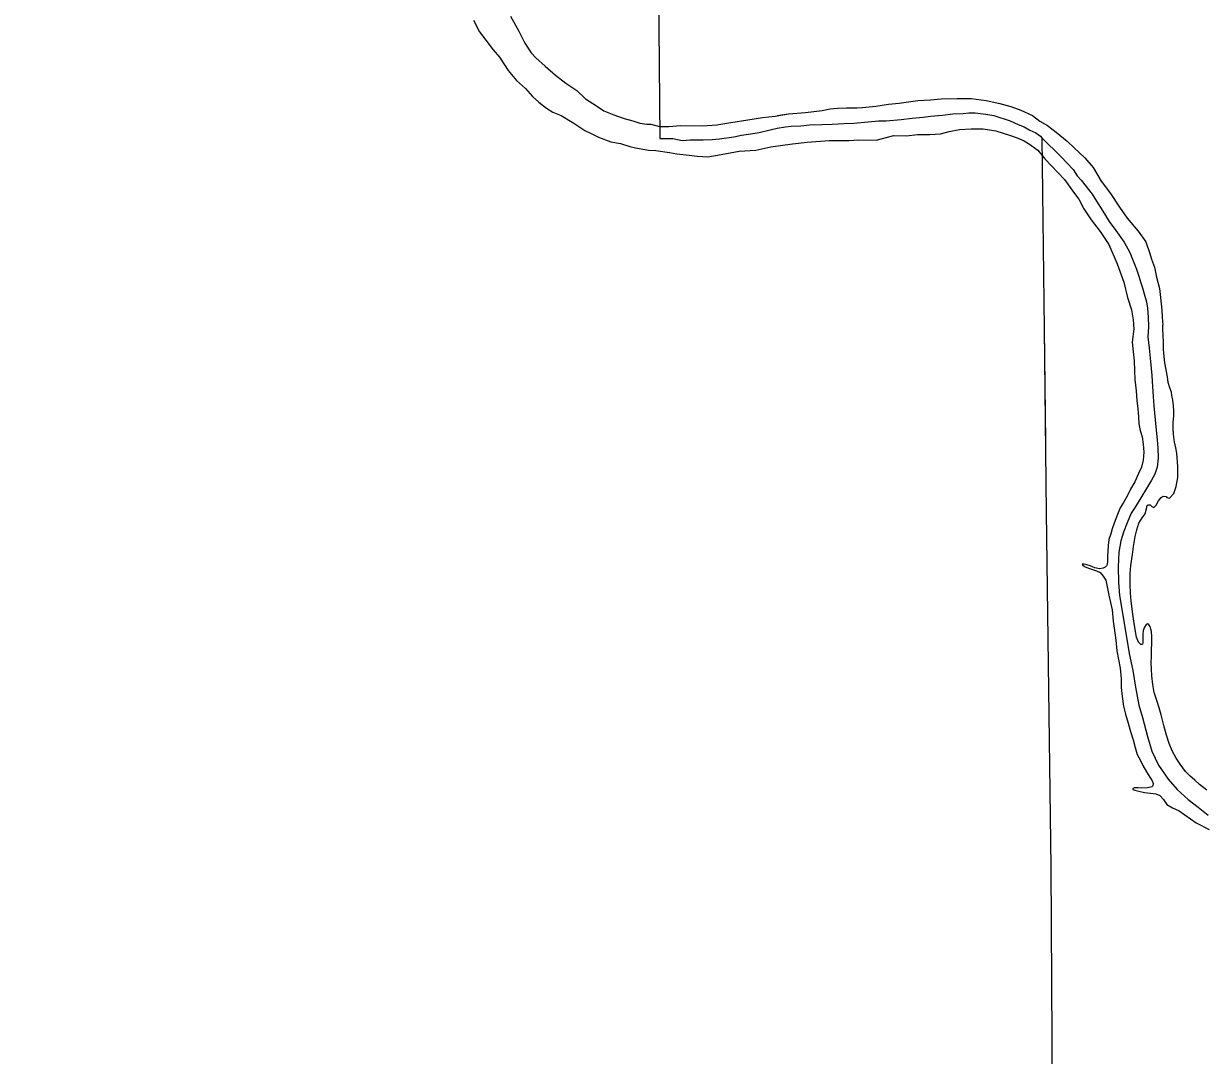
# Model space of a CAD drawing. Extents: x 1377389 to 1380723, y 1168351 to 1170484.
# Drawn here: x 1377654.4 to 1377743.5, y 1169896.5 to 1169974.6 of the extents above; entities that cross this region are included whole.
import ezdxf

# ---------------------------------------------------------------- set-up
doc = ezdxf.new("R2010")
doc.units = 0
doc.layers.add('B_Fill', color=7, linetype='Continuous')

msp = doc.modelspace()

# ---------------------------------------------------------------- linework, layer by layer
at = {"layer": 'B_Fill'}
for points in [[(1377702.307, 1169988.285), (1377702.503, 1169965.906), (1377703.502, 1169965.894), (1377704.195, 1169965.756), (1377704.804, 1169965.786), (1377705.803, 1169965.804), (1377706.462, 1169965.826), (1377707.021, 1169965.866), (1377708.118, 1169966.015), (1377708.686, 1169966.135), (1377709.224, 1169966.225), (1377710.032, 1169966.359), (1377710.868, 1169966.545), (1377711.386, 1169966.674), (1377712.024, 1169966.775), (1377712.443, 1169966.823), (1377713.192, 1169966.846), (1377713.84, 1169966.918), (1377714.78, 1169966.944), (1377715.549, 1169966.978), (1377716.467, 1169967.034), (1377717.187, 1169967.067), (1377718.285, 1169967.156), (1377719.043, 1169967.219), (1377719.643, 1169967.24), (1377720.771, 1169967.32), (1377721.589, 1169967.425), (1377722.437, 1169967.52), (1377722.995, 1169967.59), (1377723.883, 1169967.665), (1377724.672, 1169967.749), (1377725.471, 1169967.793), (1377725.88, 1169967.831), (1377726.359, 1169967.839), (1377727.181, 1169967.733), (1377727.782, 1169967.644), (1377729.009, 1169967.234), (1377729.623, 1169966.954), (1377730.076, 1169966.782), (1377730.5, 1169966.519), (1377730.944, 1169966.316), (1377731.308, 1169966.072), (1377731.41, 1169965.943)], [(1377691.218, 1169975.14), (1377691.858, 1169974.008), (1377692.303, 1169973.094), (1377692.775, 1169972.381), (1377693.142, 1169971.986), (1377693.832, 1169971.367), (1377694.624, 1169970.679), (1377695.414, 1169970.072), (1377696.233, 1169969.515), (1377696.894, 1169968.885), (1377697.712, 1169968.368), (1377698.278, 1169967.997), (1377699.023, 1169967.69), (1377699.808, 1169967.403), (1377700.481, 1169967.224), (1377700.993, 1169967.063), (1377701.525, 1169966.972), (1377701.825, 1169966.967), (1377702.497, 1169966.808), (1377703.197, 1169966.811), (1377704.065, 1169966.876), (1377705.745, 1169966.855), (1377706.813, 1169966.934), (1377707.88, 1169967.093), (1377709.166, 1169967.306), (1377710.292, 1169967.487), (1377711.24, 1169967.593), (1377712.237, 1169967.761), (1377713.524, 1169967.854), (1377714.781, 1169968.007), (1377715.399, 1169968.128)], [(1377691.218, 1169975.14), (1377691.858, 1169974.008), (1377692.303, 1169973.094), (1377692.775, 1169972.381), (1377693.142, 1169971.986), (1377693.832, 1169971.367), (1377694.624, 1169970.679), (1377695.414, 1169970.072), (1377696.233, 1169969.515), (1377696.894, 1169968.885), (1377697.712, 1169968.368), (1377698.278, 1169967.997), (1377699.023, 1169967.69), (1377699.808, 1169967.403), (1377700.481, 1169967.224), (1377700.993, 1169967.063), (1377701.525, 1169966.972), (1377701.825, 1169966.967), (1377702.497, 1169966.808), (1377703.197, 1169966.811), (1377704.065, 1169966.876), (1377705.745, 1169966.855), (1377706.813, 1169966.934), (1377707.88, 1169967.093), (1377709.166, 1169967.306), (1377710.292, 1169967.487), (1377711.24, 1169967.593), (1377712.237, 1169967.761), (1377713.524, 1169967.854), (1377714.781, 1169968.007), (1377715.399, 1169968.128)], [(1377688.415, 1169974.84), (1377688.88, 1169973.966), (1377689.903, 1169972.601), (1377690.382, 1169972.038), (1377690.762, 1169971.473), (1377691.049, 1169971.027), (1377691.662, 1169970.276), (1377692.352, 1169969.687), (1377692.882, 1169969.065), (1377693.35, 1169968.632), (1377693.937, 1169968.181), (1377694.422, 1169967.889), (1377695.046, 1169967.63), (1377696.005, 1169967.065), (1377696.845, 1169966.509), (1377697.278, 1169966.296), (1377697.883, 1169965.986), (1377698.799, 1169965.641), (1377699.541, 1169965.514), (1377700.254, 1169965.296)], [(1377689.37, 1169973.312), (1377689.903, 1169972.601), (1377690.382, 1169972.038), (1377690.762, 1169971.473), (1377691.049, 1169971.027), (1377691.662, 1169970.276), (1377692.352, 1169969.687), (1377692.882, 1169969.065), (1377693.35, 1169968.632), (1377693.937, 1169968.181), (1377694.422, 1169967.889), (1377695.046, 1169967.63), (1377696.005, 1169967.065), (1377696.845, 1169966.509), (1377697.278, 1169966.296), (1377697.883, 1169965.986), (1377698.799, 1169965.641), (1377699.541, 1169965.514), (1377700.254, 1169965.296)], [(1377715.399, 1169968.128), (1377715.948, 1169968.187), (1377716.627, 1169968.209), (1377717.447, 1169968.204), (1377717.856, 1169968.251), (1377718.844, 1169968.329), (1377719.811, 1169968.486), (1377720.629, 1169968.57), (1377722.035, 1169968.765), (1377722.994, 1169968.832), (1377723.802, 1169968.887), (1377725.001, 1169968.928), (1377726.071, 1169968.917), (1377727.203, 1169968.776), (1377728.226, 1169968.544), (1377729.06, 1169968.328), (1377729.815, 1169968.03), (1377730.691, 1169967.635), (1377731.268, 1169967.204), (1377731.844, 1169966.873), (1377732.502, 1169966.363), (1377733.323, 1169965.706), (1377733.852, 1169965.194), (1377734.655, 1169964.427), (1377735.297, 1169963.706), (1377735.894, 1169962.664), (1377736.61, 1169961.735), (1377737.278, 1169960.704), (1377737.872, 1169959.873), (1377738.699, 1169958.875), (1377739.282, 1169958.083), (1377739.587, 1169957.197), (1377739.694, 1169956.777), (1377739.925, 1169956.17), (1377740.078, 1169955.401), (1377740.322, 1169954.553), (1377740.374, 1169953.873), (1377740.49, 1169952.913), (1377740.5, 1169952.381), (1377740.57, 1169951.771)], [(1377715.399, 1169968.128), (1377715.948, 1169968.187), (1377716.627, 1169968.209), (1377717.447, 1169968.204), (1377717.856, 1169968.251), (1377718.844, 1169968.329), (1377719.811, 1169968.486), (1377720.629, 1169968.57), (1377722.035, 1169968.765), (1377722.994, 1169968.832), (1377723.802, 1169968.887), (1377725.001, 1169968.928), (1377726.071, 1169968.917), (1377727.203, 1169968.776), (1377728.226, 1169968.544), (1377729.06, 1169968.328), (1377729.815, 1169968.03), (1377730.691, 1169967.635), (1377731.268, 1169967.204), (1377731.844, 1169966.873), (1377732.502, 1169966.363), (1377733.323, 1169965.706), (1377733.852, 1169965.194), (1377734.655, 1169964.427), (1377735.297, 1169963.706), (1377735.894, 1169962.664), (1377736.61, 1169961.735), (1377737.278, 1169960.704), (1377737.872, 1169959.873), (1377738.699, 1169958.875), (1377739.282, 1169958.083), (1377739.587, 1169957.197), (1377739.694, 1169956.777), (1377739.925, 1169956.17), (1377740.078, 1169955.401), (1377740.322, 1169954.553), (1377740.374, 1169953.873), (1377740.49, 1169952.913), (1377740.5, 1169952.381), (1377740.57, 1169951.771)], [(1377715.399, 1169968.128), (1377715.948, 1169968.187), (1377716.627, 1169968.209), (1377717.447, 1169968.204), (1377717.856, 1169968.251), (1377718.844, 1169968.329), (1377719.811, 1169968.486), (1377720.629, 1169968.57), (1377722.035, 1169968.765), (1377722.994, 1169968.832), (1377723.802, 1169968.887), (1377725.001, 1169968.928), (1377726.071, 1169968.917), (1377727.203, 1169968.776), (1377728.226, 1169968.544), (1377729.06, 1169968.328), (1377729.815, 1169968.03), (1377730.691, 1169967.635), (1377731.268, 1169967.204), (1377731.844, 1169966.873), (1377732.502, 1169966.363), (1377733.323, 1169965.706), (1377733.852, 1169965.194), (1377734.655, 1169964.427), (1377735.297, 1169963.706), (1377735.894, 1169962.664), (1377736.61, 1169961.735), (1377737.278, 1169960.704), (1377737.872, 1169959.873), (1377738.699, 1169958.875), (1377739.282, 1169958.083), (1377739.587, 1169957.197), (1377739.694, 1169956.777), (1377739.925, 1169956.17), (1377740.078, 1169955.401), (1377740.322, 1169954.553), (1377740.374, 1169953.873), (1377740.49, 1169952.913), (1377740.5, 1169952.381), (1377740.57, 1169951.771)], [(1377711.417, 1169967.623), (1377712.237, 1169967.761), (1377713.524, 1169967.854), (1377714.781, 1169968.007), (1377715.399, 1169968.128)], [(1377700.254, 1169965.296), (1377700.666, 1169965.193), (1377701.658, 1169965.02), (1377702.219, 1169964.989), (1377703.241, 1169964.827), (1377703.812, 1169964.727), (1377704.724, 1169964.632), (1377705.345, 1169964.553), (1377706.155, 1169964.517), (1377707.152, 1169964.695), (1377708.507, 1169964.939), (1377709.785, 1169965.012), (1377710.92, 1169965.263), (1377712.545, 1169965.502), (1377713.653, 1169965.611), (1377715.32, 1169965.751), (1377716.799, 1169965.747), (1377717.578, 1169965.8), (1377718.888, 1169965.773), (1377720.211, 1169966.127), (1377721.161, 1169966.104), (1377722.01, 1169966.189), (1377722.949, 1169966.196), (1377723.748, 1169966.26), (1377724.404, 1169966.432), (1377725.192, 1169966.566), (1377726.07, 1169966.631), (1377726.98, 1169966.627), (1377727.922, 1169966.473), (1377729.048, 1169966.122), (1377729.551, 1169965.951), (1377730.084, 1169965.72), (1377730.489, 1169965.466), (1377731.106, 1169965.006), (1377731.637, 1169964.354), (1377733.123, 1169962.806), (1377733.809, 1169961.846), (1377734.219, 1169961.302), (1377734.581, 1169960.567), (1377735.135, 1169959.744), (1377735.81, 1169958.864), (1377736.487, 1169957.874), (1377737.102, 1169956.411), (1377737.615, 1169955.027), (1377737.895, 1169953.869), (1377738.181, 1169952.932), (1377738.324, 1169952.173), (1377738.376, 1169951.502)], [(1377700.254, 1169965.296), (1377700.666, 1169965.193), (1377701.658, 1169965.02), (1377702.219, 1169964.989), (1377703.241, 1169964.827), (1377703.812, 1169964.727), (1377704.724, 1169964.632), (1377705.345, 1169964.553), (1377706.155, 1169964.517), (1377707.152, 1169964.695), (1377708.507, 1169964.939), (1377709.785, 1169965.012), (1377710.92, 1169965.263), (1377712.545, 1169965.502), (1377713.653, 1169965.611), (1377715.32, 1169965.751), (1377716.799, 1169965.747), (1377717.578, 1169965.8), (1377718.888, 1169965.773), (1377720.211, 1169966.127), (1377721.161, 1169966.104), (1377722.01, 1169966.189), (1377722.949, 1169966.196), (1377723.748, 1169966.26), (1377724.404, 1169966.432), (1377725.192, 1169966.566), (1377726.07, 1169966.631), (1377726.98, 1169966.627), (1377727.922, 1169966.473), (1377729.048, 1169966.122), (1377729.551, 1169965.951), (1377730.084, 1169965.72), (1377730.489, 1169965.466), (1377731.106, 1169965.006), (1377731.637, 1169964.354), (1377733.123, 1169962.806), (1377733.809, 1169961.846), (1377734.219, 1169961.302), (1377734.581, 1169960.567), (1377735.135, 1169959.744), (1377735.81, 1169958.864), (1377736.487, 1169957.874), (1377737.102, 1169956.411), (1377737.615, 1169955.027), (1377737.895, 1169953.869), (1377738.181, 1169952.932), (1377738.324, 1169952.173), (1377738.376, 1169951.502)], [(1377710.694, 1169965.213), (1377710.92, 1169965.263), (1377712.545, 1169965.502), (1377713.653, 1169965.611), (1377715.32, 1169965.751), (1377716.799, 1169965.747), (1377717.578, 1169965.8), (1377718.888, 1169965.773), (1377720.211, 1169966.127), (1377721.161, 1169966.104), (1377722.01, 1169966.189), (1377722.949, 1169966.196), (1377723.748, 1169966.26), (1377724.404, 1169966.432), (1377725.192, 1169966.566), (1377726.07, 1169966.631), (1377726.98, 1169966.627), (1377727.922, 1169966.473), (1377729.048, 1169966.122), (1377729.551, 1169965.951), (1377730.084, 1169965.72), (1377730.489, 1169965.466), (1377731.106, 1169965.006), (1377731.637, 1169964.354), (1377733.123, 1169962.806), (1377733.809, 1169961.846), (1377734.219, 1169961.302), (1377734.581, 1169960.567), (1377735.135, 1169959.744), (1377735.81, 1169958.864), (1377736.487, 1169957.874), (1377737.102, 1169956.411), (1377737.615, 1169955.027), (1377737.895, 1169953.869), (1377738.181, 1169952.932), (1377738.324, 1169952.173), (1377738.376, 1169951.502)], [(1377731.41, 1169965.943), (1377732.884, 1169964.496), (1377733.78, 1169963.559), (1377734.088, 1169963.084), (1377734.394, 1169962.748), (1377735.222, 1169961.68), (1377735.541, 1169961.155), (1377736.033, 1169960.402), (1377736.507, 1169959.618), (1377737.018, 1169958.925), (1377737.633, 1169958.044), (1377738.076, 1169957.27), (1377738.578, 1169956.016), (1377738.737, 1169955.488), (1377738.906, 1169954.979), (1377739.032, 1169954.591), (1377739.193, 1169953.982), (1377739.32, 1169953.533), (1377739.409, 1169953.054), (1377739.46, 1169952.373), (1377739.483, 1169951.652)], [(1377731.41, 1169965.943), (1377731.579, 1169951.463)], [(1377731.41, 1169965.943), (1377732.884, 1169964.496), (1377733.78, 1169963.559), (1377734.088, 1169963.084), (1377734.394, 1169962.748), (1377735.222, 1169961.68), (1377735.541, 1169961.155), (1377736.033, 1169960.402), (1377736.507, 1169959.618), (1377737.018, 1169958.925), (1377737.633, 1169958.044), (1377738.076, 1169957.27), (1377738.578, 1169956.016), (1377738.737, 1169955.488), (1377738.906, 1169954.979), (1377739.032, 1169954.591), (1377739.193, 1169953.982), (1377739.32, 1169953.533), (1377739.409, 1169953.054), (1377739.46, 1169952.373), (1377739.483, 1169951.652)], [(1377731.41, 1169965.943), (1377731.579, 1169951.463)], [(1377731.41, 1169965.943), (1377732.884, 1169964.496), (1377733.78, 1169963.559), (1377734.088, 1169963.084), (1377734.394, 1169962.748), (1377735.222, 1169961.68), (1377735.541, 1169961.155), (1377736.033, 1169960.402), (1377736.507, 1169959.618), (1377737.018, 1169958.925), (1377737.633, 1169958.044), (1377738.076, 1169957.27), (1377738.578, 1169956.016), (1377738.737, 1169955.488), (1377738.906, 1169954.979), (1377739.032, 1169954.591), (1377739.193, 1169953.982), (1377739.32, 1169953.533), (1377739.409, 1169953.054), (1377739.46, 1169952.373), (1377739.483, 1169951.652)], [(1377731.41, 1169965.943), (1377731.579, 1169951.463)], [(1377731.579, 1169951.463), (1377731.742, 1169937.597), (1377732.089, 1169910.797), (1377732.25, 1169884.714), (1377732.455, 1169857.97), (1377732.553, 1169831.565), (1377706.421, 1169831.457), (1377705.97, 1169831.468), (1377679.709, 1169831.297), (1377654.384, 1169830.916)], [(1377731.579, 1169951.463), (1377731.679, 1169942.951)], [(1377738.376, 1169951.502), (1377738.233, 1169950.484), (1377738.309, 1169949.754), (1377738.393, 1169949.084), (1377738.409, 1169948.332), (1377738.433, 1169947.671), (1377738.541, 1169946.821), (1377738.597, 1169946.09), (1377738.66, 1169945.459), (1377738.713, 1169944.839), (1377738.745, 1169944.308), (1377738.845, 1169943.808), (1377738.996, 1169943.33), (1377739.087, 1169942.781), (1377739.121, 1169942.16), (1377739.083, 1169941.577), (1377738.944, 1169941.033), (1377738.734, 1169940.567), (1377738.437, 1169939.93), (1377738.128, 1169939.362), (1377737.888, 1169938.906), (1377737.588, 1169938.368), (1377737.337, 1169937.962), (1377737.127, 1169937.456), (1377736.87, 1169936.809), (1377736.73, 1169936.365), (1377736.637, 1169935.992), (1377736.486, 1169935.568), (1377736.426, 1169935.105), (1377736.405, 1169934.674), (1377736.372, 1169934.312), (1377736.371, 1169933.911), (1377736.356, 1169933.68), (1377736.308, 1169933.569), (1377736.21, 1169933.477), (1377736.061, 1169933.403), (1377735.762, 1169933.337), (1377735.41, 1169933.42), (1377735.066, 1169933.584), (1377734.804, 1169933.659), (1377734.623, 1169933.705), (1377734.472, 1169933.702), (1377734.474, 1169933.642), (1377734.646, 1169933.525), (1377734.929, 1169933.4), (1377735.242, 1169933.307), (1377735.555, 1169933.193), (1377735.818, 1169933.058), (1377736.054, 1169932.802), (1377736.241, 1169932.485), (1377736.352, 1169931.985), (1377736.465, 1169931.356), (1377736.729, 1169930.258), (1377736.807, 1169929.398), (1377736.926, 1169928.518), (1377737.018, 1169927.948), (1377737.095, 1169927.157), (1377737.219, 1169926.488), (1377737.333, 1169925.828), (1377737.411, 1169925.028), (1377737.415, 1169924.366), (1377737.479, 1169923.686), (1377737.584, 1169922.966), (1377737.738, 1169922.357), (1377737.942, 1169921.679), (1377738.126, 1169921.051), (1377738.31, 1169920.413), (1377738.462, 1169919.835), (1377738.633, 1169919.307), (1377738.864, 1169918.84), (1377739.042, 1169918.483), (1377739.322, 1169917.987), (1377739.591, 1169917.602), (1377739.747, 1169917.314), (1377739.832, 1169917.105), (1377739.805, 1169916.944), (1377739.737, 1169916.863), (1377739.408, 1169916.786), (1377738.918, 1169916.756), (1377738.687, 1169916.781), (1377738.427, 1169916.776), (1377738.297, 1169916.733), (1377738.289, 1169916.653), (1377738.451, 1169916.596), (1377738.753, 1169916.522), (1377739.165, 1169916.43), (1377739.617, 1169916.389), (1377740.029, 1169916.327), (1377740.332, 1169916.193), (1377740.608, 1169915.908), (1377740.857, 1169915.532), (1377741.293, 1169915.28), (1377741.809, 1169915.05), (1377743.09, 1169914.143), (1377744.062, 1169913.642)], [(1377738.376, 1169951.502), (1377738.233, 1169950.484), (1377738.309, 1169949.754), (1377738.393, 1169949.084), (1377738.409, 1169948.332), (1377738.433, 1169947.671), (1377738.541, 1169946.821), (1377738.597, 1169946.09), (1377738.66, 1169945.459), (1377738.713, 1169944.839), (1377738.745, 1169944.308), (1377738.845, 1169943.808), (1377738.996, 1169943.33), (1377739.087, 1169942.781), (1377739.121, 1169942.16), (1377739.083, 1169941.577), (1377738.944, 1169941.033), (1377738.734, 1169940.567), (1377738.437, 1169939.93), (1377738.128, 1169939.362), (1377737.888, 1169938.906), (1377737.588, 1169938.368), (1377737.337, 1169937.962), (1377737.127, 1169937.456), (1377736.87, 1169936.809), (1377736.73, 1169936.365), (1377736.637, 1169935.992), (1377736.486, 1169935.568), (1377736.426, 1169935.105), (1377736.405, 1169934.674), (1377736.372, 1169934.312), (1377736.371, 1169933.911), (1377736.356, 1169933.68), (1377736.308, 1169933.569), (1377736.21, 1169933.477), (1377736.061, 1169933.403), (1377735.762, 1169933.337), (1377735.41, 1169933.42), (1377735.066, 1169933.584), (1377734.804, 1169933.659), (1377734.623, 1169933.705), (1377734.472, 1169933.702), (1377734.474, 1169933.642), (1377734.646, 1169933.525), (1377734.929, 1169933.4), (1377735.242, 1169933.307), (1377735.555, 1169933.193), (1377735.818, 1169933.058), (1377736.054, 1169932.802), (1377736.241, 1169932.485), (1377736.352, 1169931.985), (1377736.465, 1169931.356), (1377736.729, 1169930.258), (1377736.807, 1169929.398), (1377736.926, 1169928.518), (1377737.018, 1169927.948), (1377737.095, 1169927.157), (1377737.219, 1169926.488), (1377737.333, 1169925.828), (1377737.411, 1169925.028), (1377737.415, 1169924.366), (1377737.479, 1169923.686), (1377737.584, 1169922.966), (1377737.738, 1169922.357), (1377737.942, 1169921.679), (1377738.126, 1169921.051), (1377738.31, 1169920.413), (1377738.462, 1169919.835), (1377738.633, 1169919.307), (1377738.864, 1169918.84), (1377739.042, 1169918.483), (1377739.322, 1169917.987), (1377739.591, 1169917.602), (1377739.747, 1169917.314), (1377739.832, 1169917.105), (1377739.805, 1169916.944), (1377739.737, 1169916.863), (1377739.408, 1169916.786), (1377738.918, 1169916.756), (1377738.687, 1169916.781), (1377738.427, 1169916.776), (1377738.297, 1169916.733), (1377738.289, 1169916.653), (1377738.451, 1169916.596), (1377738.753, 1169916.522), (1377739.165, 1169916.43), (1377739.617, 1169916.389), (1377740.029, 1169916.327), (1377740.332, 1169916.193), (1377740.608, 1169915.908), (1377740.857, 1169915.532), (1377741.293, 1169915.28), (1377741.809, 1169915.05), (1377743.09, 1169914.143), (1377744.062, 1169913.642)], [(1377739.483, 1169951.652), (1377739.436, 1169950.89), (1377739.535, 1169950.029), (1377739.636, 1169949.029), (1377739.718, 1169947.978), (1377739.805, 1169946.726), (1377739.877, 1169945.685), (1377739.97, 1169944.613), (1377740.047, 1169943.823), (1377740.122, 1169943.092), (1377740.175, 1169942.492), (1377740.212, 1169941.72), (1377740.126, 1169941.037), (1377739.967, 1169940.502), (1377739.716, 1169940.046), (1377739.329, 1169939.426), (1377738.903, 1169938.726), (1377738.478, 1169938.005), (1377738.177, 1169937.548), (1377737.861, 1169936.829), (1377737.586, 1169936.122), (1377737.38, 1169935.456), (1377737.237, 1169934.611), (1377737.181, 1169933.496), (1377737.216, 1169932.314), (1377737.277, 1169931.342), (1377737.678, 1169928.924), (1377738.021, 1169926.956), (1377738.299, 1169925.658), (1377738.495, 1169924.408), (1377738.745, 1169923.029), (1377739.025, 1169922.093), (1377739.396, 1169920.656), (1377739.74, 1169919.55), (1377740.243, 1169918.487), (1377740.977, 1169917.439), (1377741.654, 1169916.651), (1377742.491, 1169915.906), (1377743.235, 1169915.319), (1377743.989, 1169914.723)], [(1377739.366, 1169938.143), (1377739.445, 1169938.195), (1377739.615, 1169938.199), (1377739.728, 1169938.061), (1377739.87, 1169937.983), (1377740.067, 1169938.158), (1377740.24, 1169938.492), (1377740.435, 1169938.737), (1377740.583, 1169938.84), (1377740.804, 1169938.815), (1377740.876, 1169938.736), (1377741.077, 1169938.7), (1377741.39, 1169939.047), (1377741.579, 1169939.582), (1377741.685, 1169940.256), (1377741.687, 1169941.089), (1377741.616, 1169942.09), (1377741.537, 1169942.499), (1377741.448, 1169942.939), (1377741.365, 1169943.529), (1377741.336, 1169943.949), (1377741.336, 1169944.431), (1377741.386, 1169944.903), (1377741.388, 1169945.294), (1377741.37, 1169945.675), (1377741.311, 1169946.105), (1377741.253, 1169946.445), (1377741.207, 1169946.714), (1377741.09, 1169947.043), (1377740.972, 1169947.432), (1377740.913, 1169947.872), (1377740.71, 1169948.92), (1377740.634, 1169949.651), (1377740.618, 1169949.951), (1377740.607, 1169950.482), (1377740.576, 1169951.003), (1377740.555, 1169951.504), (1377740.57, 1169951.771)], [(1377739.366, 1169938.143), (1377739.445, 1169938.195), (1377739.615, 1169938.199), (1377739.728, 1169938.061), (1377739.87, 1169937.983), (1377740.067, 1169938.158), (1377740.24, 1169938.492), (1377740.435, 1169938.737), (1377740.583, 1169938.84), (1377740.804, 1169938.815), (1377740.876, 1169938.736), (1377741.077, 1169938.7), (1377741.39, 1169939.047), (1377741.579, 1169939.582), (1377741.685, 1169940.256), (1377741.687, 1169941.089), (1377741.616, 1169942.09), (1377741.537, 1169942.499), (1377741.448, 1169942.939), (1377741.365, 1169943.529), (1377741.336, 1169943.949), (1377741.336, 1169944.431), (1377741.386, 1169944.903), (1377741.388, 1169945.294), (1377741.37, 1169945.675), (1377741.311, 1169946.105), (1377741.253, 1169946.445), (1377741.207, 1169946.714), (1377741.09, 1169947.043), (1377740.972, 1169947.432), (1377740.913, 1169947.872), (1377740.71, 1169948.92), (1377740.634, 1169949.651), (1377740.618, 1169949.951), (1377740.607, 1169950.482), (1377740.576, 1169951.003), (1377740.555, 1169951.504), (1377740.57, 1169951.771)], [(1377743.899, 1169916.616), (1377743.329, 1169917.036), (1377742.991, 1169917.36), (1377742.604, 1169917.703), (1377742.286, 1169918.018), (1377741.864, 1169918.581), (1377741.564, 1169919.016), (1377741.262, 1169919.591), (1377741.039, 1169920.148), (1377740.846, 1169920.766), (1377740.63, 1169921.494), (1377740.433, 1169922.312), (1377740.281, 1169922.84), (1377740.121, 1169923.318), (1377739.916, 1169923.986), (1377739.803, 1169924.595), (1377739.74, 1169925.246), (1377739.698, 1169925.766), (1377739.669, 1169926.227), (1377739.698, 1169926.739), (1377739.709, 1169927.18), (1377739.737, 1169927.742), (1377739.727, 1169928.194), (1377739.698, 1169928.604), (1377739.655, 1169928.784), (1377739.6, 1169928.993), (1377739.538, 1169929.082), (1377739.466, 1169929.161), (1377739.395, 1169929.2), (1377739.296, 1169929.147), (1377739.17, 1169928.944), (1377739.086, 1169928.672), (1377739.052, 1169928.39), (1377739.056, 1169928.21), (1377739.052, 1169927.909), (1377739.055, 1169927.749), (1377739.018, 1169927.648), (1377738.978, 1169927.617), (1377738.898, 1169927.615), (1377738.734, 1169927.802), (1377738.576, 1169928.18), (1377738.393, 1169929.219), (1377738.275, 1169930.089), (1377738.157, 1169930.929), (1377738.124, 1169931.52), (1377738.091, 1169932.141), (1377738.103, 1169932.994), (1377738.15, 1169933.606), (1377738.273, 1169934.441), (1377738.35, 1169935.024), (1377738.474, 1169935.799), (1377738.584, 1169936.303), (1377738.754, 1169936.797), (1377738.996, 1169937.193), (1377739.229, 1169937.509), (1377739.331, 1169937.892), (1377739.366, 1169938.143)], [(1377743.899, 1169916.616), (1377743.329, 1169917.036), (1377742.991, 1169917.36), (1377742.604, 1169917.703), (1377742.286, 1169918.018), (1377741.864, 1169918.581), (1377741.564, 1169919.016), (1377741.262, 1169919.591), (1377741.039, 1169920.148), (1377740.846, 1169920.766), (1377740.63, 1169921.494), (1377740.433, 1169922.312), (1377740.281, 1169922.84), (1377740.121, 1169923.318), (1377739.916, 1169923.986), (1377739.803, 1169924.595), (1377739.74, 1169925.246), (1377739.698, 1169925.766), (1377739.669, 1169926.227), (1377739.698, 1169926.739), (1377739.709, 1169927.18), (1377739.737, 1169927.742), (1377739.727, 1169928.194), (1377739.698, 1169928.604), (1377739.655, 1169928.784), (1377739.6, 1169928.993), (1377739.538, 1169929.082), (1377739.466, 1169929.161), (1377739.395, 1169929.2), (1377739.296, 1169929.147), (1377739.17, 1169928.944), (1377739.086, 1169928.672), (1377739.052, 1169928.39), (1377739.056, 1169928.21), (1377739.052, 1169927.909), (1377739.055, 1169927.749), (1377739.018, 1169927.648), (1377738.978, 1169927.617), (1377738.898, 1169927.615), (1377738.734, 1169927.802), (1377738.576, 1169928.18), (1377738.393, 1169929.219), (1377738.275, 1169930.089), (1377738.157, 1169930.929), (1377738.124, 1169931.52), (1377738.091, 1169932.141), (1377738.103, 1169932.994), (1377738.15, 1169933.606), (1377738.273, 1169934.441), (1377738.35, 1169935.024), (1377738.474, 1169935.799), (1377738.584, 1169936.303), (1377738.754, 1169936.797), (1377738.996, 1169937.193), (1377739.229, 1169937.509), (1377739.331, 1169937.892), (1377739.366, 1169938.143)]]:
    msp.add_lwpolyline(points, dxfattribs=at)

doc.saveas('drawing.dxf')
